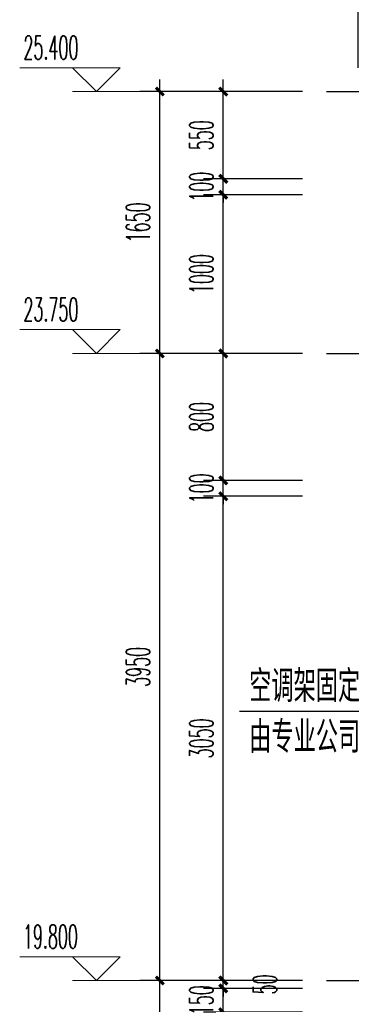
# Model space of a CAD drawing. Extents: x 1779708 to 7299578, y -1121471 to 88434.
# Tile 994 of 1056: x 6989301 to 6991392, y -954023 to -947821. Entities that reach past the tile are written whole.
import ezdxf

# ---------------------------------------------------------------- set-up
doc = ezdxf.new("R2010")
doc.units = 0
doc.header["$LTSCALE"] = 1000
doc.header["$MEASUREMENT"] = 0
doc.linetypes.add('DOTE', pattern=[2.42, 2, -0.2, 0.02, -0.2])
doc.layers.get('0').update_dxf_attribs({"linetype": 'CONTINUOUS'})
doc.layers.get('Defpoints').update_dxf_attribs({"linetype": 'CONTINUOUS'})
for name, color, linetype in [('AXIS', 3, 'CONTINUOUS'), ('DIM_LEAD', 3, 'CONTINUOUS'), ('DOTE', 1, 'DOTE'), ('PUB_TEXT', 7, 'CONTINUOUS')]:
    doc.layers.add(name, color=color, linetype=linetype)
doc.layers.add('DIM_ELEV', color=3, linetype='CONTINUOUS', lineweight=13)
doc.styles.add('_TCH_DIM', font='SIMPLEX.shx', dxfattribs={"width": 0.7, "bigfont": 'GBCBIG.shx'})
doc.styles.add('_TCH_DIM_T3', font='SIMPLEX.shx', dxfattribs={"width": 0.494118, "bigfont": 'GBCBIG.shx'})
doc.styles.add('HZTXT', font='simplex.shx', dxfattribs={"width": 0.7, "bigfont": 'HZTXT.shx'})
doc.dimstyles.new('_TCH_ARCH&&50', dxfattribs={"dimtxt": 148.75, "dimasz": 50, "dimexe": 125, "dimexo": 150, "dimgap": 63.125, "dimtad": 1, "dimdec": 0, "dimzin": 0, "dimdsep": 46, "dimtxsty": '_TCH_DIM_T3', "dimblk": 'ARCHTICK', "dimcen": 0.09, "dimdle": 75, "dimclrt": 7, "dimazin": 2, "dimtfac": 1, "dimtdec": 0, "dimtix": 1, "dimtmove": 2, "dimatfit": 3, "dimfxl": 250, "dimtolj": 1, "dimtzin": 0, "dimarcsym": 0})

# ---------------------------------------------------------------- blocks, each defined once
blk = doc.blocks.new('_ArchTick')
at = {"color": 0, "linetype": 'ByBlock', "const_width": 0.4}
blk.add_lwpolyline([(-0.5, -0.5), (0.5, 0.5)], dxfattribs=at)
blk = doc.blocks.new('*D949')
at = {"layer": 'AXIS', "color": 0, "lineweight": -2, "transparency": 16777216}
for p, q in [((6990184.6, -957848.2), (6990184.6, -953798.2)), ((6991084.6, -953873.2), (6990059.6, -953873.2)), ((6991084.6, -957773.2), (6990059.6, -957773.2))]:
    blk.add_line(p, q, dxfattribs=at)
at = {"layer": 'Defpoints', "color": 0, "transparency": 16777216}
for p in [(6990184.6, -953873.2), (6991234.6, -953873.2), (6991234.6, -957773.2)]:
    blk.add_point(p, dxfattribs=at)
at = {"layer": 'AXIS', "color": 0, "lineweight": -2, "transparency": 16777216, "xscale": 50, "yscale": 50, "zscale": 50}
for p, rotation in [((6990184.6, -953873.2), 90), ((6990184.6, -957773.2), 270)]:
    blk.add_blockref('_ArchTick', p, dxfattribs=dict(at, rotation=rotation))
at = {"layer": 'AXIS', "color": 7, "transparency": 16777216, "insert": (6990047.1, -955823.2), "char_height": 148.75, "attachment_point": 5, "rotation": 90, "style": '_TCH_DIM_T3'}
blk.add_mtext('\\A1;3900', dxfattribs=at)
blk = doc.blocks.new('*D950')
at = {"layer": 'AXIS', "color": 0, "lineweight": -2, "transparency": 16777216}
for p, q in [((6990184.6, -953948.2), (6990184.6, -949848.2)), ((6991084.6, -949923.2), (6990059.6, -949923.2)), ((6991084.6, -953873.2), (6990059.6, -953873.2))]:
    blk.add_line(p, q, dxfattribs=at)
at = {"layer": 'Defpoints', "color": 0, "transparency": 16777216}
for p in [(6990184.6, -949923.2), (6991234.6, -949923.2), (6991234.6, -953873.2)]:
    blk.add_point(p, dxfattribs=at)
at = {"layer": 'AXIS', "color": 0, "lineweight": -2, "transparency": 16777216, "xscale": 50, "yscale": 50, "zscale": 50}
for p, rotation in [((6990184.6, -949923.2), 90), ((6990184.6, -953873.2), 270)]:
    blk.add_blockref('_ArchTick', p, dxfattribs=dict(at, rotation=rotation))
at = {"layer": 'AXIS', "color": 7, "transparency": 16777216, "insert": (6990047.1, -951898.2), "char_height": 148.75, "attachment_point": 5, "rotation": 90, "style": '_TCH_DIM_T3'}
blk.add_mtext('\\A1;3950', dxfattribs=at)
blk = doc.blocks.new('*D951')
at = {"layer": 'AXIS', "color": 0, "lineweight": -2, "transparency": 16777216}
for p, q in [((6990184.6, -949998.2), (6990184.6, -948198.2)), ((6991084.6, -948273.2), (6990059.6, -948273.2)), ((6991084.6, -949923.2), (6990059.6, -949923.2))]:
    blk.add_line(p, q, dxfattribs=at)
at = {"layer": 'Defpoints', "color": 0, "transparency": 16777216}
for p in [(6990184.6, -948273.2), (6991234.6, -948273.2), (6991234.6, -949923.2)]:
    blk.add_point(p, dxfattribs=at)
at = {"layer": 'AXIS', "color": 0, "lineweight": -2, "transparency": 16777216, "xscale": 50, "yscale": 50, "zscale": 50}
for p, rotation in [((6990184.6, -948273.2), 90), ((6990184.6, -949923.2), 270)]:
    blk.add_blockref('_ArchTick', p, dxfattribs=dict(at, rotation=rotation))
at = {"layer": 'AXIS', "color": 7, "transparency": 16777216, "insert": (6990047.1, -949098.2), "char_height": 148.75, "attachment_point": 5, "rotation": 90, "style": '_TCH_DIM_T3'}
blk.add_mtext('\\A1;1650', dxfattribs=at)
blk = doc.blocks.new('*D957')
at = {"layer": 'AXIS', "color": 0, "lineweight": -2, "transparency": 16777216}
for p, q in [((6991434.6, -948123.2), (6991434.6, -947498.2)), ((6992534.6, -948123.2), (6992534.6, -947498.2)), ((6991359.6, -947623.2), (6992609.6, -947623.2))]:
    blk.add_line(p, q, dxfattribs=at)
at = {"layer": 'Defpoints', "color": 0, "transparency": 16777216}
for p in [(6992534.6, -947623.2), (6991434.6, -948273.2), (6992534.6, -948273.2)]:
    blk.add_point(p, dxfattribs=at)
at = {"layer": 'AXIS', "color": 0, "lineweight": -2, "transparency": 16777216, "xscale": 50, "yscale": 50, "zscale": 50, "rotation": 180}
blk.add_blockref('_ArchTick', (6991434.6, -947623.2), dxfattribs=at)
at = {"layer": 'AXIS', "color": 0, "lineweight": -2, "transparency": 16777216, "xscale": 50, "yscale": 50, "zscale": 50}
blk.add_blockref('_ArchTick', (6992534.6, -947623.2), dxfattribs=at)
at = {"layer": 'AXIS', "color": 7, "transparency": 16777216, "insert": (6991984.6, -947485.7), "char_height": 148.75, "attachment_point": 5, "style": '_TCH_DIM_T3'}
blk.add_mtext('\\A1;1100', dxfattribs=at)
blk = doc.blocks.new('*D997')
at = {"layer": 'AXIS', "color": 0, "lineweight": -2, "transparency": 16777216}
for p, q in [((6990584.6, -957848.2), (6990584.6, -953998.2)), ((6991084.6, -954073.2), (6990459.6, -954073.2)), ((6991084.6, -957773.2), (6990459.6, -957773.2))]:
    blk.add_line(p, q, dxfattribs=at)
at = {"layer": 'Defpoints', "color": 0, "transparency": 16777216}
for p in [(6990584.6, -954073.2), (6991234.6, -954073.2), (6991234.6, -957773.2)]:
    blk.add_point(p, dxfattribs=at)
at = {"layer": 'AXIS', "color": 0, "lineweight": -2, "transparency": 16777216, "xscale": 50, "yscale": 50, "zscale": 50}
for p, rotation in [((6990584.6, -954073.2), 90), ((6990584.6, -957773.2), 270)]:
    blk.add_blockref('_ArchTick', p, dxfattribs=dict(at, rotation=rotation))
at = {"layer": 'AXIS', "color": 7, "transparency": 16777216, "insert": (6990447.1, -955923.2), "char_height": 148.75, "attachment_point": 5, "rotation": 90, "style": '_TCH_DIM_T3'}
blk.add_mtext('\\A1;3700', dxfattribs=at)
blk = doc.blocks.new('*D998')
at = {"layer": 'AXIS', "color": 0, "lineweight": -2, "transparency": 16777216}
for p, q in [((6990584.6, -953923.2), (6990584.6, -953873.2)), ((6991084.6, -953923.2), (6990459.6, -953923.2)), ((6990584.6, -954073.2), (6990584.6, -953923.2)), ((6991084.6, -954073.2), (6990459.6, -954073.2)), ((6990584.6, -954073.2), (6990584.6, -954123.2))]:
    blk.add_line(p, q, dxfattribs=at)
at = {"layer": 'Defpoints', "color": 0, "transparency": 16777216}
for p in [(6990584.6, -953923.2), (6991234.6, -953923.2), (6991234.6, -954073.2)]:
    blk.add_point(p, dxfattribs=at)
at = {"layer": 'AXIS', "color": 0, "lineweight": -2, "transparency": 16777216, "xscale": 50, "yscale": 50, "zscale": 50}
for p, rotation in [((6990584.6, -953923.2), 270), ((6990584.6, -954073.2), 90)]:
    blk.add_blockref('_ArchTick', p, dxfattribs=dict(at, rotation=rotation))
at = {"layer": 'AXIS', "color": 7, "transparency": 16777216, "insert": (6990447.1, -953998.2), "char_height": 148.75, "attachment_point": 5, "rotation": 90, "style": '_TCH_DIM_T3'}
blk.add_mtext('\\A1;150', dxfattribs=at)
blk = doc.blocks.new('*D999')
at = {"layer": 'AXIS', "color": 0, "lineweight": -2, "transparency": 16777216}
for p, q in [((6990584.6, -953873.2), (6990584.6, -953823.2)), ((6991084.6, -953873.2), (6990459.6, -953873.2)), ((6990584.6, -953923.2), (6990584.6, -953873.2)), ((6991084.6, -953923.2), (6990459.6, -953923.2)), ((6990584.6, -953923.2), (6990584.6, -953973.2))]:
    blk.add_line(p, q, dxfattribs=at)
at = {"layer": 'Defpoints', "color": 0, "transparency": 16777216}
for p in [(6990584.6, -953873.2), (6991234.6, -953873.2), (6991234.6, -953923.2)]:
    blk.add_point(p, dxfattribs=at)
at = {"layer": 'AXIS', "color": 0, "lineweight": -2, "transparency": 16777216, "xscale": 50, "yscale": 50, "zscale": 50}
for p, rotation in [((6990584.6, -953873.2), 270), ((6990584.6, -953923.2), 90)]:
    blk.add_blockref('_ArchTick', p, dxfattribs=dict(at, rotation=rotation))
at = {"layer": 'AXIS', "color": 7, "transparency": 16777216, "insert": (6990847.1, -953898.2), "char_height": 148.75, "attachment_point": 5, "rotation": 90, "style": '_TCH_DIM_T3'}
blk.add_mtext('\\A1;50', dxfattribs=at)
blk = doc.blocks.new('*D1000')
at = {"layer": 'AXIS', "color": 0, "lineweight": -2, "transparency": 16777216}
for p, q in [((6990584.6, -953948.2), (6990584.6, -950748.2)), ((6991084.6, -950823.2), (6990459.6, -950823.2)), ((6991084.6, -953873.2), (6990459.6, -953873.2))]:
    blk.add_line(p, q, dxfattribs=at)
at = {"layer": 'Defpoints', "color": 0, "transparency": 16777216}
for p in [(6990584.6, -950823.2), (6991234.6, -950823.2), (6991234.6, -953873.2)]:
    blk.add_point(p, dxfattribs=at)
at = {"layer": 'AXIS', "color": 0, "lineweight": -2, "transparency": 16777216, "xscale": 50, "yscale": 50, "zscale": 50}
for p, rotation in [((6990584.6, -950823.2), 90), ((6990584.6, -953873.2), 270)]:
    blk.add_blockref('_ArchTick', p, dxfattribs=dict(at, rotation=rotation))
at = {"layer": 'AXIS', "color": 7, "transparency": 16777216, "insert": (6990447.1, -952348.2), "char_height": 148.75, "attachment_point": 5, "rotation": 90, "style": '_TCH_DIM_T3'}
blk.add_mtext('\\A1;3050', dxfattribs=at)
blk = doc.blocks.new('*D1001')
at = {"layer": 'AXIS', "color": 0, "lineweight": -2, "transparency": 16777216}
for p, q in [((6990584.6, -950723.2), (6990584.6, -950673.2)), ((6991084.6, -950723.2), (6990459.6, -950723.2)), ((6990584.6, -950823.2), (6990584.6, -950723.2)), ((6991084.6, -950823.2), (6990459.6, -950823.2)), ((6990584.6, -950823.2), (6990584.6, -950873.2))]:
    blk.add_line(p, q, dxfattribs=at)
at = {"layer": 'Defpoints', "color": 0, "transparency": 16777216}
for p in [(6990584.6, -950723.2), (6991234.6, -950723.2), (6991234.6, -950823.2)]:
    blk.add_point(p, dxfattribs=at)
at = {"layer": 'AXIS', "color": 0, "lineweight": -2, "transparency": 16777216, "xscale": 50, "yscale": 50, "zscale": 50}
for p, rotation in [((6990584.6, -950723.2), 270), ((6990584.6, -950823.2), 90)]:
    blk.add_blockref('_ArchTick', p, dxfattribs=dict(at, rotation=rotation))
at = {"layer": 'AXIS', "color": 7, "transparency": 16777216, "insert": (6990447.1, -950773.2), "char_height": 148.75, "attachment_point": 5, "rotation": 90, "style": '_TCH_DIM_T3'}
blk.add_mtext('\\A1;100', dxfattribs=at)
blk = doc.blocks.new('*D1002')
at = {"layer": 'AXIS', "color": 0, "lineweight": -2, "transparency": 16777216}
for p, q in [((6990584.6, -950798.2), (6990584.6, -949848.2)), ((6991084.6, -949923.2), (6990459.6, -949923.2)), ((6991084.6, -950723.2), (6990459.6, -950723.2))]:
    blk.add_line(p, q, dxfattribs=at)
at = {"layer": 'Defpoints', "color": 0, "transparency": 16777216}
for p in [(6990584.6, -949923.2), (6991234.6, -949923.2), (6991234.6, -950723.2)]:
    blk.add_point(p, dxfattribs=at)
at = {"layer": 'AXIS', "color": 0, "lineweight": -2, "transparency": 16777216, "xscale": 50, "yscale": 50, "zscale": 50}
for p, rotation in [((6990584.6, -949923.2), 90), ((6990584.6, -950723.2), 270)]:
    blk.add_blockref('_ArchTick', p, dxfattribs=dict(at, rotation=rotation))
at = {"layer": 'AXIS', "color": 7, "transparency": 16777216, "insert": (6990447.1, -950323.2), "char_height": 148.75, "attachment_point": 5, "rotation": 90, "style": '_TCH_DIM_T3'}
blk.add_mtext('\\A1;800', dxfattribs=at)
blk = doc.blocks.new('*D1003')
at = {"layer": 'AXIS', "color": 0, "lineweight": -2, "transparency": 16777216}
for p, q in [((6990584.6, -949998.2), (6990584.6, -948848.2)), ((6991084.6, -948923.2), (6990459.6, -948923.2)), ((6991084.6, -949923.2), (6990459.6, -949923.2))]:
    blk.add_line(p, q, dxfattribs=at)
at = {"layer": 'Defpoints', "color": 0, "transparency": 16777216}
for p in [(6990584.6, -948923.2), (6991234.6, -948923.2), (6991234.6, -949923.2)]:
    blk.add_point(p, dxfattribs=at)
at = {"layer": 'AXIS', "color": 0, "lineweight": -2, "transparency": 16777216, "xscale": 50, "yscale": 50, "zscale": 50}
for p, rotation in [((6990584.6, -948923.2), 90), ((6990584.6, -949923.2), 270)]:
    blk.add_blockref('_ArchTick', p, dxfattribs=dict(at, rotation=rotation))
at = {"layer": 'AXIS', "color": 7, "transparency": 16777216, "insert": (6990447.1, -949423.2), "char_height": 148.75, "attachment_point": 5, "rotation": 90, "style": '_TCH_DIM_T3'}
blk.add_mtext('\\A1;1000', dxfattribs=at)
blk = doc.blocks.new('*D1004')
at = {"layer": 'AXIS', "color": 0, "lineweight": -2, "transparency": 16777216}
for p, q in [((6990584.6, -948823.2), (6990584.6, -948773.2)), ((6991084.6, -948823.2), (6990459.6, -948823.2)), ((6990584.6, -948923.2), (6990584.6, -948823.2)), ((6991084.6, -948923.2), (6990459.6, -948923.2)), ((6990584.6, -948923.2), (6990584.6, -948973.2))]:
    blk.add_line(p, q, dxfattribs=at)
at = {"layer": 'Defpoints', "color": 0, "transparency": 16777216}
for p in [(6990584.6, -948823.2), (6991234.6, -948823.2), (6991234.6, -948923.2)]:
    blk.add_point(p, dxfattribs=at)
at = {"layer": 'AXIS', "color": 0, "lineweight": -2, "transparency": 16777216, "xscale": 50, "yscale": 50, "zscale": 50}
for p, rotation in [((6990584.6, -948823.2), 270), ((6990584.6, -948923.2), 90)]:
    blk.add_blockref('_ArchTick', p, dxfattribs=dict(at, rotation=rotation))
at = {"layer": 'AXIS', "color": 7, "transparency": 16777216, "insert": (6990447.1, -948873.2), "char_height": 148.75, "attachment_point": 5, "rotation": 90, "style": '_TCH_DIM_T3'}
blk.add_mtext('\\A1;100', dxfattribs=at)
blk = doc.blocks.new('*D1005')
at = {"layer": 'AXIS', "color": 0, "lineweight": -2, "transparency": 16777216}
for p, q in [((6990584.6, -948898.2), (6990584.6, -948198.2)), ((6991084.6, -948273.2), (6990459.6, -948273.2)), ((6991084.6, -948823.2), (6990459.6, -948823.2))]:
    blk.add_line(p, q, dxfattribs=at)
at = {"layer": 'Defpoints', "color": 0, "transparency": 16777216}
for p in [(6990584.6, -948273.2), (6991234.6, -948273.2), (6991234.6, -948823.2)]:
    blk.add_point(p, dxfattribs=at)
at = {"layer": 'AXIS', "color": 0, "lineweight": -2, "transparency": 16777216, "xscale": 50, "yscale": 50, "zscale": 50}
for p, rotation in [((6990584.6, -948273.2), 90), ((6990584.6, -948823.2), 270)]:
    blk.add_blockref('_ArchTick', p, dxfattribs=dict(at, rotation=rotation))
at = {"layer": 'AXIS', "color": 7, "transparency": 16777216, "insert": (6990447.1, -948548.2), "char_height": 148.75, "attachment_point": 5, "rotation": 90, "style": '_TCH_DIM_T3'}
blk.add_mtext('\\A1;550', dxfattribs=at)

msp = doc.modelspace()

# ---------------------------------------------------------------- linework, layer by layer
at = {"layer": 'DIM_ELEV'}
for p, q in [((6989934.6, -948123.2), (6989301.3, -948123.2)), ((6989784.6, -948273.2), (6989634.6, -948123.2)), ((6989784.6, -948273.2), (6989934.6, -948123.2)), ((6990584.6, -948273.2), (6989634.6, -948273.2)), ((6989934.6, -949773.2), (6989301.3, -949773.2)), ((6989784.6, -949923.2), (6989634.6, -949773.2)), ((6989784.6, -949923.2), (6989934.6, -949773.2)), ((6990584.6, -949923.2), (6989634.6, -949923.2)), ((6989934.6, -953723.2), (6989301.3, -953723.2)), ((6989784.6, -953873.2), (6989634.6, -953723.2)), ((6989784.6, -953873.2), (6989934.6, -953723.2)), ((6990584.6, -953873.2), (6989634.6, -953873.2))]:
    msp.add_line(p, q, dxfattribs=at)
at = {"layer": 'DIM_LEAD'}
msp.add_line((6991867.3, -952179.4), (6990687.8, -952179.4), dxfattribs=at)
at = {"layer": 'DOTE', "linetype": 'DOTE', "ltscale": 0.5}
for p, q in [((6991234.6, -948273.2), (6993334.6, -948273.2)), ((6991234.6, -949923.2), (6993334.6, -949923.2)), ((6991234.6, -953873.2), (6993334.6, -953873.2))]:
    msp.add_line(p, q, dxfattribs=at)

# ---------------------------------------------------------------- texts
at = {"layer": 'PUB_TEXT', "color": 7}
for s, height, style, width, p in [('25.400', 148.75, '_TCH_DIM', 0.494118, (6989325.1, -948070.7)), ('23.750', 148.75, '_TCH_DIM', 0.494118, (6989325.1, -949720.7)), ('空调架固定钢构件', 200, 'HZTXT', 0.7, (6990747.8, -952119.4)), ('由专业公司二次设计', 200, 'HZTXT', 0.7, (6990747.8, -952439.4)), ('19.800', 148.75, '_TCH_DIM', 0.494118, (6989321.6, -953670.7))]:
    msp.add_text(s, height=height, dxfattribs=dict(at, style=style, width=width)).set_placement(p)

# ---------------------------------------------------------------- dimensions: what is measured, and where the dimension line sits
at = {"layer": 'AXIS'}
for p1, p2, distance, picture, middle in [((6991434.6, -948273.2), (6992534.6, -948273.2), 650, '*D957', (6991984.6, -947485.7)), ((6991234.6, -949923.2), (6991234.6, -948273.2), 1050, '*D951', (6990047.1, -949098.2)), ((6991234.6, -948823.2), (6991234.6, -948273.2), 650, '*D1005', (6990447.1, -948548.2)), ((6991234.6, -948923.2), (6991234.6, -948823.2), 650, '*D1004', (6990447.1, -948873.2)), ((6991234.6, -949923.2), (6991234.6, -948923.2), 650, '*D1003', (6990447.1, -949423.2)), ((6991234.6, -953873.2), (6991234.6, -949923.2), 1050, '*D950', (6990047.1, -951898.2)), ((6991234.6, -950723.2), (6991234.6, -949923.2), 650, '*D1002', (6990447.1, -950323.2)), ((6991234.6, -950823.2), (6991234.6, -950723.2), 650, '*D1001', (6990447.1, -950773.2)), ((6991234.6, -953873.2), (6991234.6, -950823.2), 650, '*D1000', (6990447.1, -952348.2)), ((6991234.6, -957773.2), (6991234.6, -953873.2), 1050, '*D949', (6990047.1, -955823.2)), ((6991234.6, -954073.2), (6991234.6, -953923.2), 650, '*D998', (6990447.1, -953998.2)), ((6991234.6, -957773.2), (6991234.6, -954073.2), 650, '*D997', (6990447.1, -955923.2))]:
    dim = msp.add_aligned_dim(p1=p1, p2=p2, distance=distance, dimstyle='_TCH_ARCH&&50', dxfattribs=at)
    dim.commit()
    dim.dimension.update_dxf_attribs({"geometry": picture, "text_midpoint": middle})
dim = msp.add_linear_dim(base=(6990584.6, -953873.2), p1=(6991234.6, -953923.2), p2=(6991234.6, -953873.2), angle=90, dimstyle='_TCH_ARCH&&50', dxfattribs=at)
dim.commit()
dim.dimension.update_dxf_attribs({"geometry": '*D999', "text_midpoint": (6990847.1, -953898.2), "dimtype": 161})

doc.saveas('drawing.dxf')
